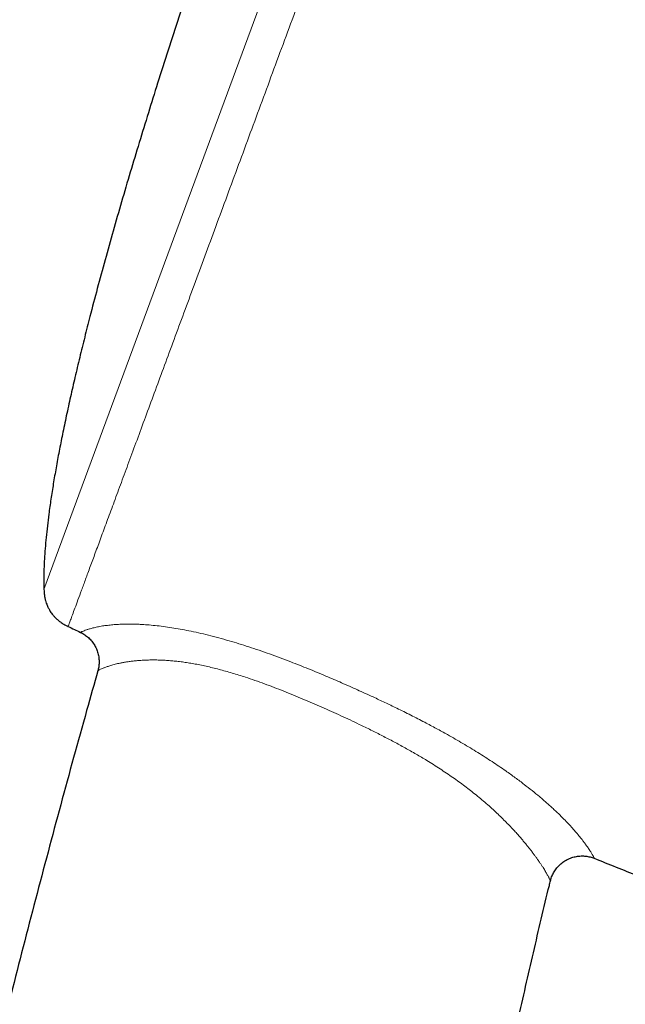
# Model space of a CAD drawing. Header units: millimetres. Extents: x 8 to 830, y 12 to 1725.
# Tile 322 of 330: x 780 to 805, y 1533 to 1572. Entities that reach past the tile are written whole.
import ezdxf

# ---------------------------------------------------------------- set-up
doc = ezdxf.new("R2010")
doc.units = ezdxf.units.MM

msp = doc.modelspace()

# ---------------------------------------------------------------- linework, layer by layer
at = {"color": 8, "linetype": 'Continuous', "lineweight": 0}
msp.add_line((781.456, 1549.425), (803.897, 1610.258), dxfattribs=at)
at = {"color": 7, "linetype": 'Continuous', "lineweight": 30}
for start, end in [(244.42624, 244.51135), (247.99344, 248.28357)]:
    msp.add_arc((941.469, 1880.304), 368.446, start, end, dxfattribs=at)
at = {"color": 8, "linetype": 'Continuous', "lineweight": 0}
for points, knots in [([(805.586, 1610.75), (805.584, 1610.744), (805.58, 1610.732), (805.545, 1610.638), (805.489, 1610.487), (805.411, 1610.275), (805.311, 1610.005), (805.191, 1609.679), (805.05, 1609.298), (804.889, 1608.861), (804.707, 1608.366), (804.503, 1607.813), (804.277, 1607.201), (804.032, 1606.536), (803.767, 1605.818), (803.485, 1605.053), (803.186, 1604.244), (802.873, 1603.394), (802.542, 1602.499), (802.194, 1601.555), (801.828, 1600.563), (801.445, 1599.524), (801.047, 1598.446), (800.636, 1597.331), (800.214, 1596.188), (799.784, 1595.02), (799.345, 1593.83), (798.896, 1592.613), (798.435, 1591.364), (797.963, 1590.084), (797.48, 1588.776), (796.991, 1587.449), (796.496, 1586.107), (795.999, 1584.76), (795.501, 1583.411), (795.003, 1582.062), (794.504, 1580.708), (794.001, 1579.344), (793.494, 1577.971), (792.986, 1576.593), (792.479, 1575.22), (791.976, 1573.855), (791.479, 1572.509), (790.99, 1571.184), (790.51, 1569.882), (790.036, 1568.597), (789.567, 1567.325), (789.103, 1566.069), (788.647, 1564.83), (788.2, 1563.62), (787.765, 1562.44), (787.344, 1561.299), (786.938, 1560.2), (786.548, 1559.143), (786.172, 1558.123), (785.809, 1557.138), (785.459, 1556.188), (785.123, 1555.278), (784.804, 1554.415), (784.503, 1553.599), (784.223, 1552.838), (783.962, 1552.132), (783.722, 1551.481), (783.501, 1550.881), (783.298, 1550.332), (783.115, 1549.835), (782.951, 1549.391), (782.809, 1549.006), (782.689, 1548.679), (782.59, 1548.413), (782.515, 1548.208), (782.46, 1548.06), (782.43, 1547.978), (782.417, 1547.944), (782.421, 1547.954), (782.421, 1547.954)], [0, 0, 0, 0, 0.014, 0.028, 0.042, 0.056, 0.07, 0.08375, 0.0975, 0.11125, 0.125, 0.139, 0.153, 0.167, 0.181, 0.195, 0.20875, 0.2225, 0.23625, 0.25, 0.264, 0.278, 0.292, 0.306, 0.32, 0.33375, 0.3475, 0.36125, 0.375, 0.389, 0.403, 0.417, 0.431, 0.445, 0.45875, 0.4725, 0.48625, 0.5, 0.514, 0.528, 0.542, 0.556, 0.569999, 0.583749, 0.597499, 0.61125, 0.625, 0.638999, 0.652999, 0.666999, 0.680999, 0.694999, 0.708749, 0.722499, 0.736249, 0.749999, 0.763999, 0.777999, 0.791999, 0.805999, 0.819999, 0.833749, 0.847499, 0.861249, 0.874999, 0.888999, 0.902999, 0.916999, 0.930999, 0.944999, 0.958749, 0.972499, 0.986249, 0.999999, 1, 1, 1, 1]), ([(782.915, 1547.719), (782.917, 1547.72), (782.92, 1547.722), (782.949, 1547.737), (782.994, 1547.758), (783.06, 1547.786), (783.149, 1547.819), (783.264, 1547.856), (783.383, 1547.889), (783.493, 1547.916), (783.585, 1547.936), (783.685, 1547.955), (783.816, 1547.978), (783.983, 1548.001), (784.192, 1548.023), (784.419, 1548.04), (784.626, 1548.048), (784.811, 1548.05), (784.964, 1548.049), (785.125, 1548.046), (785.328, 1548.038), (785.578, 1548.022), (785.884, 1547.994), (786.21, 1547.956), (786.546, 1547.909), (786.888, 1547.851), (787.242, 1547.783), (787.618, 1547.703), (788.016, 1547.608), (788.424, 1547.502), (788.831, 1547.388), (789.232, 1547.268), (789.631, 1547.142), (790.04, 1547.005), (790.459, 1546.859), (790.879, 1546.705), (791.277, 1546.554), (791.651, 1546.408), (792.001, 1546.267), (792.351, 1546.124), (792.794, 1545.938), (793.33, 1545.707), (793.957, 1545.429), (794.532, 1545.166), (795.055, 1544.921), (795.558, 1544.679), (796.089, 1544.416), (796.614, 1544.146), (797.103, 1543.886), (797.509, 1543.663), (797.862, 1543.463), (798.166, 1543.286), (798.466, 1543.107), (798.76, 1542.926), (799.049, 1542.744), (799.331, 1542.56), (799.607, 1542.376), (799.852, 1542.207), (800.068, 1542.054), (800.257, 1541.918), (800.44, 1541.782), (800.667, 1541.609), (800.931, 1541.401), (801.18, 1541.197), (801.374, 1541.032), (801.521, 1540.903), (801.661, 1540.777), (801.793, 1540.657), (801.916, 1540.541), (802.068, 1540.394), (802.239, 1540.222), (802.418, 1540.034), (802.579, 1539.855), (802.727, 1539.684), (802.846, 1539.54), (802.938, 1539.423), (803.01, 1539.328), (803.074, 1539.241), (803.131, 1539.16), (803.181, 1539.086), (803.226, 1539.019), (803.265, 1538.958), (803.298, 1538.903), (803.326, 1538.856), (803.358, 1538.801), (803.386, 1538.748), (803.404, 1538.712), (803.41, 1538.699), (803.408, 1538.702), (803.408, 1538.702)], [0, 0, 0, 0, 0.020111, 0.037665, 0.055267, 0.072885, 0.090621, 0.108381, 0.126276, 0.135242, 0.144207, 0.153213, 0.162225, 0.176277, 0.190359, 0.20328, 0.216234, 0.223434, 0.230633, 0.237864, 0.245094, 0.256677, 0.26826, 0.280004, 0.291748, 0.302571, 0.31343, 0.325102, 0.336774, 0.3486, 0.360426, 0.371291, 0.382179, 0.393562, 0.404946, 0.416403, 0.42786, 0.437359, 0.446858, 0.456381, 0.465903, 0.483046, 0.50021, 0.517451, 0.530571, 0.543702, 0.559525, 0.575376, 0.58865, 0.601947, 0.61117, 0.620402, 0.6297, 0.638998, 0.648348, 0.657698, 0.667125, 0.676568, 0.683596, 0.690625, 0.697684, 0.704743, 0.717764, 0.730832, 0.738125, 0.745418, 0.752742, 0.760066, 0.767001, 0.773936, 0.787853, 0.800632, 0.81344, 0.827663, 0.841919, 0.85156, 0.861209, 0.870926, 0.880643, 0.890385, 0.900128, 0.909997, 0.919866, 0.929755, 0.939643, 0.959651, 0.979688, 0.99982, 1, 1, 1, 1]), ([(801.657, 1537.802), (801.657, 1537.802), (801.658, 1537.798), (801.653, 1537.811), (801.639, 1537.844), (801.615, 1537.893), (801.588, 1537.946), (801.563, 1537.992), (801.534, 1538.046), (801.5, 1538.106), (801.46, 1538.174), (801.415, 1538.25), (801.363, 1538.334), (801.303, 1538.426), (801.237, 1538.526), (801.166, 1538.629), (801.093, 1538.731), (801.019, 1538.832), (800.939, 1538.939), (800.855, 1539.049), (800.767, 1539.16), (800.675, 1539.273), (800.577, 1539.391), (800.475, 1539.511), (800.368, 1539.633), (800.246, 1539.769), (800.104, 1539.923), (799.939, 1540.096), (799.761, 1540.274), (799.572, 1540.458), (799.37, 1540.647), (799.156, 1540.84), (798.929, 1541.036), (798.7, 1541.226), (798.471, 1541.408), (798.243, 1541.582), (798.008, 1541.755), (797.764, 1541.928), (797.514, 1542.1), (797.256, 1542.271), (796.992, 1542.44), (796.674, 1542.638), (796.298, 1542.862), (795.86, 1543.11), (795.412, 1543.353), (794.958, 1543.59), (794.498, 1543.822), (794.066, 1544.032), (793.665, 1544.223), (793.293, 1544.395), (792.919, 1544.565), (792.543, 1544.733), (792.165, 1544.899), (791.786, 1545.061), (791.405, 1545.219), (791.022, 1545.374), (790.638, 1545.523), (790.254, 1545.667), (789.871, 1545.804), (789.528, 1545.92), (789.224, 1546.017), (788.96, 1546.098), (788.698, 1546.173), (788.438, 1546.244), (788.181, 1546.308), (787.926, 1546.368), (787.676, 1546.421), (787.434, 1546.467), (787.2, 1546.506), (786.976, 1546.539), (786.759, 1546.565), (786.548, 1546.586), (786.344, 1546.602), (786.148, 1546.612), (785.96, 1546.618), (785.765, 1546.62), (785.568, 1546.616), (785.369, 1546.607), (785.184, 1546.593), (785.011, 1546.575), (784.852, 1546.555), (784.704, 1546.532), (784.569, 1546.508), (784.448, 1546.483), (784.342, 1546.459), (784.248, 1546.435), (784.162, 1546.411), (784.057, 1546.379), (783.944, 1546.341), (783.834, 1546.3), (783.748, 1546.263), (783.684, 1546.233), (783.64, 1546.21), (783.614, 1546.195), (783.603, 1546.189), (783.606, 1546.191), (783.606, 1546.191)], [0, 0, 0, 0, 0.000195, 0.020871, 0.04162, 0.062396, 0.072863, 0.083331, 0.093817, 0.104304, 0.114879, 0.125454, 0.136058, 0.146662, 0.157326, 0.168, 0.176673, 0.185345, 0.194048, 0.20275, 0.210665, 0.21858, 0.226525, 0.234471, 0.241932, 0.249402, 0.25916, 0.268919, 0.278756, 0.288594, 0.298529, 0.308463, 0.318492, 0.328522, 0.337325, 0.346128, 0.354989, 0.363851, 0.372773, 0.381695, 0.390666, 0.399637, 0.413475, 0.427444, 0.441441, 0.455492, 0.469561, 0.48358, 0.494664, 0.505754, 0.516949, 0.528143, 0.539363, 0.550583, 0.56188, 0.573178, 0.584525, 0.595872, 0.607237, 0.618625, 0.626599, 0.634572, 0.642591, 0.65061, 0.658689, 0.666768, 0.674911, 0.683053, 0.690896, 0.698738, 0.706649, 0.714559, 0.722541, 0.730522, 0.738563, 0.746603, 0.756671, 0.766739, 0.776891, 0.787044, 0.797273, 0.807502, 0.817783, 0.828064, 0.837335, 0.846612, 0.85593, 0.865249, 0.883922, 0.902726, 0.921555, 0.940504, 0.959471, 0.978493, 0.999836, 1, 1, 1, 1])]:
    msp.add_open_spline(points, degree=3, knots=knots, dxfattribs=at)
at = {"color": 7, "linetype": 'Continuous', "lineweight": 30}
for points, knots in [([(789.841, 1580.888), (789.743, 1580.62), (789.543, 1580.078), (789.245, 1579.253), (788.941, 1578.407), (788.635, 1577.541), (788.325, 1576.657), (788.013, 1575.757), (787.66, 1574.725), (787.268, 1573.562), (786.838, 1572.266), (786.411, 1570.955), (786.004, 1569.682), (785.618, 1568.452), (785.254, 1567.267), (784.897, 1566.085), (784.551, 1564.91), (784.215, 1563.743), (783.892, 1562.588), (783.583, 1561.45), (783.313, 1560.422), (783.08, 1559.505), (782.88, 1558.697), (782.692, 1557.904), (782.514, 1557.128), (782.348, 1556.37), (782.197, 1555.645), (782.06, 1554.953), (781.938, 1554.295), (781.829, 1553.658), (781.732, 1553.043), (781.653, 1552.481), (781.59, 1551.973), (781.541, 1551.515), (781.501, 1551.076), (781.473, 1550.655), (781.454, 1550.254), (781.448, 1549.88), (781.449, 1549.605), (781.456, 1549.458), (781.457, 1549.425)], [0, 0, 0, 0, 0.0261511, 0.0530254, 0.0805638, 0.1087074, 0.1373971, 0.1665739, 0.1961789, 0.2374767, 0.2793196, 0.3215545, 0.3640287, 0.40203, 0.439992, 0.4778063, 0.5153649, 0.55256, 0.5892842, 0.6254301, 0.6608912, 0.6868588, 0.7123414, 0.7372952, 0.7616767, 0.7854429, 0.8085509, 0.8296976, 0.8501868, 0.8699838, 0.8890551, 0.9073676, 0.9220256, 0.9361167, 0.949624, 0.9625316, 0.9748246, 0.9864897, 0.996903, 1, 1, 1, 1]), ([(781.456, 1549.425), (781.459, 1549.369), (781.465, 1549.266), (781.487, 1549.122), (781.515, 1548.998), (781.547, 1548.892), (781.58, 1548.804), (781.612, 1548.731), (781.642, 1548.67), (781.674, 1548.612), (781.711, 1548.55), (781.76, 1548.479), (781.822, 1548.4), (781.9, 1548.314), (781.996, 1548.224), (782.114, 1548.132), (782.256, 1548.038), (782.364, 1547.983), (782.421, 1547.954)], [0, 0, 0, 0, 0.089237, 0.167198, 0.235136, 0.294016, 0.344544, 0.387207, 0.422321, 0.454319, 0.493229, 0.539532, 0.593421, 0.655281, 0.725748, 0.805764, 0.896623, 1, 1, 1, 1]), ([(782.915, 1547.718), (782.93, 1547.711), (782.973, 1547.69), (783.042, 1547.65), (783.119, 1547.599), (783.192, 1547.542), (783.263, 1547.477), (783.332, 1547.405), (783.396, 1547.326), (783.453, 1547.243), (783.504, 1547.157), (783.546, 1547.068), (783.582, 1546.978), (783.611, 1546.886), (783.632, 1546.793), (783.647, 1546.7), (783.654, 1546.608), (783.656, 1546.516), (783.65, 1546.425), (783.639, 1546.336), (783.624, 1546.258), (783.61, 1546.21), (783.605, 1546.191)], [0, 0, 0, 0, 0.028074, 0.078834, 0.12969, 0.18062, 0.231612, 0.288219, 0.344224, 0.399497, 0.454089, 0.50804, 0.561379, 0.614126, 0.666294, 0.717888, 0.768907, 0.819344, 0.869186, 0.918412, 0.966994, 1, 1, 1, 1]), ([(783.61, 1546.19), (783.459, 1545.66), (782.951, 1543.879), (782.119, 1540.836), (781.112, 1537.061), (780.137, 1533.276), (779.193, 1529.481), (778.296, 1525.751), (777.445, 1522.085), (776.638, 1518.484), (775.856, 1514.877), (775.102, 1511.263), (774.373, 1507.643), (773.671, 1504.016), (772.994, 1500.384), (772.344, 1496.747), (771.719, 1493.105), (771.123, 1489.479), (770.556, 1485.871), (770.017, 1482.281), (769.502, 1478.687), (768.999, 1474.994), (768.508, 1471.201), (768.033, 1467.309), (767.586, 1463.415), (767.167, 1459.518), (766.775, 1455.618), (766.418, 1451.791), (766.093, 1448.037), (765.798, 1444.356), (765.527, 1440.675), (765.281, 1436.993), (765.057, 1433.311), (764.858, 1429.629), (764.681, 1425.948), (764.528, 1422.267), (764.399, 1418.588), (764.293, 1414.932), (764.21, 1411.299), (764.15, 1407.69), (764.112, 1404.378), (764.105, 1402.269), (764.101, 1401.362)], [0, 0, 0, 0, 0.011266, 0.037909, 0.064563, 0.091227, 0.1179, 0.144582, 0.169747, 0.19492, 0.2201, 0.245286, 0.270479, 0.295676, 0.320879, 0.346086, 0.371296, 0.39651, 0.421275, 0.446043, 0.470811, 0.49558, 0.522326, 0.549072, 0.575815, 0.602555, 0.62929, 0.65602, 0.681217, 0.706406, 0.731589, 0.756763, 0.781927, 0.807081, 0.832223, 0.857353, 0.882469, 0.907571, 0.932209, 0.956831, 0.981435, 1, 1, 1, 1]), ([(801.658, 1537.802), (801.664, 1537.825), (801.677, 1537.878), (801.705, 1537.958), (801.74, 1538.043), (801.782, 1538.125), (801.829, 1538.204), (801.883, 1538.28), (801.941, 1538.352), (802.005, 1538.42), (802.075, 1538.485), (802.153, 1538.547), (802.237, 1538.604), (802.324, 1538.653), (802.414, 1538.695), (802.505, 1538.73), (802.598, 1538.757), (802.691, 1538.778), (802.785, 1538.791), (802.878, 1538.797), (802.971, 1538.797), (803.062, 1538.79), (803.151, 1538.777), (803.238, 1538.759), (803.323, 1538.734), (803.379, 1538.715), (803.407, 1538.703), (803.408, 1538.702)], [0, 0, 0, 0, 0.032165, 0.073104, 0.114231, 0.1555, 0.196878, 0.238342, 0.279874, 0.321461, 0.363092, 0.408978, 0.454373, 0.499194, 0.543476, 0.587247, 0.630529, 0.673333, 0.715667, 0.757533, 0.798927, 0.839842, 0.880264, 0.920172, 0.959541, 0.998338, 1, 1, 1, 1]), ([(789.005, 1417.062), (789.006, 1417.132), (789.027, 1419.078), (789.086, 1422.499), (789.184, 1427.328), (789.295, 1431.758), (789.428, 1436.191), (789.578, 1440.466), (789.744, 1444.584), (789.923, 1448.544), (790.124, 1452.504), (790.347, 1456.463), (790.593, 1460.421), (790.863, 1464.377), (791.158, 1468.33), (791.473, 1472.215), (791.809, 1476.031), (792.164, 1479.779), (792.545, 1483.522), (792.952, 1487.261), (793.387, 1490.995), (793.842, 1494.653), (794.314, 1498.234), (794.805, 1501.739), (795.322, 1505.238), (795.867, 1508.731), (796.409, 1512.023), (796.943, 1515.117), (797.464, 1518.011), (798.007, 1520.9), (798.571, 1523.784), (799.157, 1526.662), (799.754, 1529.48), (800.359, 1532.237), (800.976, 1534.933), (801.409, 1536.788), (801.643, 1537.742), (801.658, 1537.802)], [0, 0, 0, 0, 0.001714, 0.047988, 0.084386, 0.120813, 0.157265, 0.193737, 0.226314, 0.2589, 0.291492, 0.324086, 0.356681, 0.389273, 0.42186, 0.45444, 0.485392, 0.516334, 0.547263, 0.578179, 0.609081, 0.639967, 0.669072, 0.698162, 0.727236, 0.756293, 0.785333, 0.809521, 0.833697, 0.857861, 0.882014, 0.906156, 0.930287, 0.95303, 0.975764, 0.99849, 1, 1, 1, 1])]:
    msp.add_open_spline(points, degree=3, knots=knots, dxfattribs=at)

doc.saveas('drawing.dxf')
